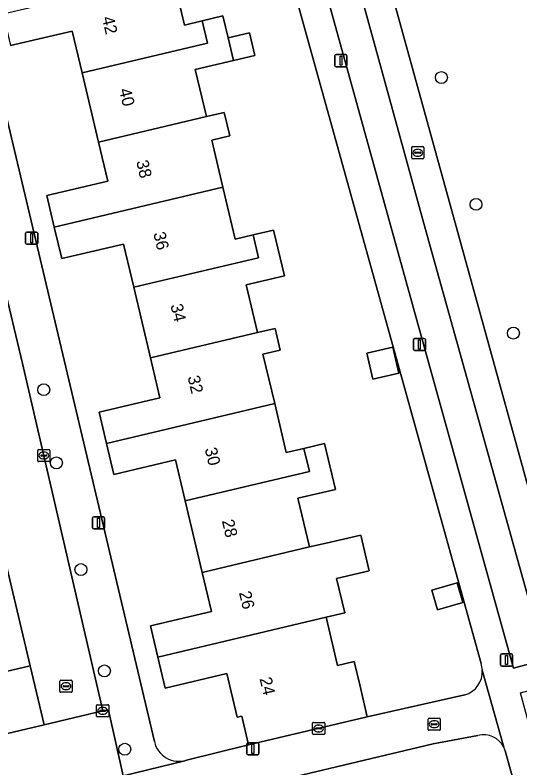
# Model space of a CAD drawing. Extents: x 158031 to 159244, y 380104 to 381214.
# Drawn here: x 159043 to 159084.4, y 380816.1 to 380877.9 of the extents above; entities that cross this region are included whole.
import ezdxf

# ---------------------------------------------------------------- set-up
doc = ezdxf.new("R2010")
doc.units = 0
for name, color, linetype in [('IMGEO_Berm_groen', 7, 'Continuous'), ('IMGEO_Boom', 7, 'Continuous'), ('IMGEO_Brandkraan', 7, 'Continuous'), ('IMGEO_Erf', 7, 'Continuous'), ('IMGEO_Fietspad_open', 7, 'Continuous'), ('IMGEO_Kolk', 7, 'Continuous'), ('IMGEO_Lichtmast', 7, 'Continuous'), ('IMGEO_Pand', 7, 'Continuous'), ('IMGEO_Pand_nummerreeks', 7, 'Continuous'), ('IMGEO_Parkeervlak_open', 7, 'Continuous'), ('IMGEO_Rijbaan_lokaal_open', 7, 'Continuous'), ('IMGEO_Rioolput', 7, 'Continuous'), ('IMGEO_Voetpad_open', 7, 'Continuous')]:
    doc.layers.add(name, color=color, linetype=linetype)

msp = doc.modelspace()

# ---------------------------------------------------------------- linework, layer by layer
at = {"layer": 'IMGEO_Berm_groen'}
msp.add_lwpolyline([(159087.792, 380906.164), (159083.145, 380913.496), (159080.847, 380912.034), (159077.306, 380917.605), (159065.075, 380911.54), (159071.946, 380886.759), (159082.413, 380848.775), (159089.875, 380821.729), (159095.651, 380801.196), (159096.566, 380797.952), (159097.767, 380794.803), (159098.627, 380792.958), (159111.654, 380798.775), (159118.043, 380801.552), (159116.556, 380806.884), (159116.121, 380808.441)], dxfattribs=at)
msp.add_lwpolyline([(159068.704, 380889.288), (159062.671, 380910.922), (159060.044, 380910.164), (159068.543, 380879.668), (159076.159, 380852.09), (159083.879, 380824.294), (159086.486, 380825.021), (159084.686, 380831.473), (159076.664, 380860.316)], close=True, dxfattribs=at)
at = {"layer": 'IMGEO_Boom'}
for centre in [(159077.957, 380872.789), (159080.795, 380862.378), (159083.864, 380851.805), (159045.34, 380847.162), (159046.375, 380841.156), (159048.386, 380832.394), (159050.313, 380824.074), (159051.989, 380817.646)]:
    msp.add_circle(centre, 0.489, dxfattribs=at)
at = {"layer": 'IMGEO_Brandkraan'}
for p, q in [((159076.864, 380819.274), (159076.864, 380820.126)), ((159076.939, 380820.2), (159077.791, 380820.2)), ((159077.865, 380820.126), (159077.865, 380819.274)), ((159077.123, 380819.694), (159077.123, 380819.706)), ((159077.561, 380819.657), (159077.163, 380819.657)), ((159077.166, 380819.743), (159077.564, 380819.743)), ((159077.375, 380819.42), (159077.35, 380819.42)), ((159077.352, 380819.98), (159077.377, 380819.98)), ((159077.607, 380819.706), (159077.607, 380819.694)), ((159077.791, 380819.2), (159076.939, 380819.2))]:
    msp.add_line(p, q, dxfattribs=at)
for points in [[(159076.864, 380819.274), (159076.864, 380820.126)], [(159076.939, 380820.2), (159077.791, 380820.2)], [(159077.865, 380820.126), (159077.865, 380819.274)], [(159077.791, 380819.2), (159076.939, 380819.2)]]:
    msp.add_lwpolyline(points, dxfattribs=at)
for centre, radius, start, end in [((159076.941, 380820.124), 0.0765, 91.55205, 178.44795), ((159076.941, 380820.124), 0.0765, 91.55205, 178.44795), ((159077.789, 380820.124), 0.0765, 1.55205, 88.44795), ((159077.789, 380820.124), 0.0765, 1.55205, 88.44795), ((159077.163, 380819.703), 0.0403, 85.87752, 175.75265), ((159077.16, 380819.693), 0.0366, 178.93798, 274.71019), ((159077.564, 380819.7), 0.043, 264.86636, 352.45326), ((159077.568, 380819.705), 0.0386, 1.73085, 96.63898), ((159076.941, 380819.276), 0.0765, 181.55205, 268.44795), ((159076.941, 380819.276), 0.0765, 181.55205, 268.44795), ((159077.789, 380819.276), 0.0765, 271.55205, 358.44795), ((159077.789, 380819.276), 0.0765, 271.55205, 358.44795)]:
    msp.add_arc(centre, radius, start, end, dxfattribs=at)
for centre, major_axis, ratio, start_param, end_param in [((159077.351, 380819.7), (-0.387, 0.002), 0.722429, 4.712389, 7.853982), ((159077.376, 380819.7), (-0.39, 0.002), 0.717154, 1.570796, 4.712389)]:
    msp.add_ellipse(centre, major_axis=major_axis, ratio=ratio, start_param=start_param, end_param=end_param, dxfattribs=at)
at = {"layer": 'IMGEO_Erf'}
for points in [[(159081.206, 380824.683), (159058.288, 380907.317)], [(159034.663, 380901.723), (159054.412, 380818.274)], [(159055.89, 380881.278), (159056.879, 380877.1), (159058.336, 380877.445), (159060.039, 380877.848), (159060.465, 380876.047), (159062.221, 380876.463), (159062.662, 380874.601), (159060.906, 380874.185), (159057.761, 380873.44), (159058.675, 380869.582), (159060.144, 380869.928), (159060.599, 380868.006), (159059.125, 380867.657), (159060.041, 380863.787), (159061.05, 380859.523), (159062.522, 380859.871), (159064.197, 380860.268), (159065.084, 380856.52), (159061.941, 380855.776), (159062.87, 380851.852), (159064.319, 380852.193), (159064.741, 380850.41), (159063.322, 380850.074), (159064.281, 380846.02), (159065.232, 380842), (159066.678, 380842.342), (159068.365, 380842.741), (159069.258, 380838.969), (159066.193, 380838.244), (159067.138, 380834.249), (159068.515, 380834.575), (159071.344, 380835.222), (159072.036, 380832.302), (159069.359, 380831.668), (159070.027, 380828.845), (159068.505, 380828.484), (159069.444, 380824.517), (159070.806, 380824.839), (159071.256, 380822.938), (159071.878, 380820.309), (159079.886, 380822.099)], [(159057.036, 380816.752), (159062.14, 380818.004), (159061.582, 380820.359), (159061.193, 380820.267), (159060.345, 380823.853), (159055.304, 380822.66), (159054.7, 380825.215), (159054.096, 380827.768), (159059.1, 380828.952), (159058.339, 380832.167), (159056.948, 380838.048), (159056.156, 380841.393), (159051.086, 380840.193), (159050.48, 380842.753), (159049.874, 380845.311), (159054.865, 380846.493), (159054.089, 380849.774), (159052.716, 380855.574), (159051.877, 380859.12), (159046.82, 380857.923), (159046.207, 380860.512), (159045.594, 380863.102), (159050.588, 380864.284), (159049.83, 380867.488), (159048.482, 380873.182), (159047.672, 380876.605), (159042.62, 380875.41)], [(159080.957, 380818.765), (159077.288, 380818.09), (159012.892, 380802.757)], [(159094.113, 380778.242), (159083.194, 380817.519)]]:
    msp.add_lwpolyline(points, dxfattribs=at)
for points in [[(159071.834, 380850.157), (159073.97, 380850.662), (159074.476, 380848.522), (159072.341, 380848.016)], [(159079.256, 380831.302), (159079.715, 380829.689), (159077.638, 380829.099), (159077.179, 380830.711)]]:
    msp.add_lwpolyline(points, close=True, dxfattribs=at)
for centre, radius, start, end in [((159079.318, 380824.03), 1.998, 2.91449, 19.06476), ((159079.301, 380824.027), 2.015, 286.87875, 2.98981), ((159081.426, 380816.976), 1.849, 26.93378, 104.70525), ((159056.42, 380818.713), 2.056, 192.34147, 287.42845), ((159081.453, 380816.988), 1.82, 16.95494, 26.98235)]:
    msp.add_arc(centre, radius, start, end, dxfattribs=at)
at = {"layer": 'IMGEO_Fietspad_open'}
for points in [[(159068.704, 380889.288), (159076.664, 380860.316), (159084.686, 380831.473), (159086.486, 380825.021), (159087.051, 380822.998), (159090.498, 380810.649)], [(159095.651, 380801.196), (159089.875, 380821.729), (159082.413, 380848.775), (159071.946, 380886.759)]]:
    msp.add_lwpolyline(points, dxfattribs=at)
at = {"layer": 'IMGEO_Kolk'}
for p, q in [((159044.843, 380841.331), (159044.843, 380842.183)), ((159044.918, 380842.257), (159045.77, 380842.257)), ((159045.102, 380841.751), (159045.102, 380841.763)), ((159045.54, 380841.714), (159045.142, 380841.714)), ((159045.145, 380841.8), (159045.543, 380841.8)), ((159045.331, 380842.037), (159045.356, 380842.037)), ((159045.586, 380841.763), (159045.586, 380841.751)), ((159045.844, 380842.183), (159045.844, 380841.331)), ((159045.77, 380841.257), (159044.918, 380841.257)), ((159045.354, 380841.477), (159045.329, 380841.477)), ((159049.749, 380821.3), (159050.601, 380821.3)), ((159049.674, 380820.374), (159049.674, 380821.226)), ((159049.933, 380820.794), (159049.933, 380820.806)), ((159050.371, 380820.757), (159049.973, 380820.757)), ((159049.976, 380820.843), (159050.374, 380820.843)), ((159050.162, 380821.08), (159050.187, 380821.08)), ((159050.417, 380820.806), (159050.417, 380820.794)), ((159050.675, 380821.226), (159050.675, 380820.374)), ((159050.601, 380820.3), (159049.749, 380820.3)), ((159050.185, 380820.52), (159050.16, 380820.52)), ((159067.381, 380818.927), (159067.381, 380819.779)), ((159067.456, 380819.853), (159068.308, 380819.853)), ((159067.869, 380819.633), (159067.894, 380819.633)), ((159068.382, 380819.779), (159068.382, 380818.927)), ((159068.308, 380818.853), (159067.456, 380818.853)), ((159067.64, 380819.347), (159067.64, 380819.359)), ((159068.078, 380819.31), (159067.68, 380819.31)), ((159067.683, 380819.396), (159068.081, 380819.396)), ((159067.892, 380819.073), (159067.867, 380819.073)), ((159068.124, 380819.359), (159068.124, 380819.347))]:
    msp.add_line(p, q, dxfattribs=at)
for points in [[(159044.843, 380841.331), (159044.843, 380842.183)], [(159044.918, 380842.257), (159045.77, 380842.257)], [(159045.844, 380842.183), (159045.844, 380841.331)], [(159045.77, 380841.257), (159044.918, 380841.257)], [(159049.749, 380821.3), (159050.601, 380821.3)], [(159049.674, 380820.374), (159049.674, 380821.226)], [(159050.675, 380821.226), (159050.675, 380820.374)], [(159050.601, 380820.3), (159049.749, 380820.3)], [(159067.381, 380818.927), (159067.381, 380819.779)], [(159067.456, 380819.853), (159068.308, 380819.853)], [(159068.382, 380819.779), (159068.382, 380818.927)], [(159068.308, 380818.853), (159067.456, 380818.853)]]:
    msp.add_lwpolyline(points, dxfattribs=at)
for centre, radius, start, end in [((159044.92, 380842.181), 0.0765, 91.55205, 178.44795), ((159044.92, 380842.181), 0.0765, 91.55205, 178.44795), ((159045.142, 380841.76), 0.0403, 85.87752, 175.75265), ((159045.139, 380841.75), 0.0366, 178.93798, 274.71019), ((159045.543, 380841.757), 0.043, 264.86636, 352.45326), ((159045.547, 380841.762), 0.0386, 1.73085, 96.63898), ((159045.768, 380842.181), 0.0765, 1.55205, 88.44795), ((159045.768, 380842.181), 0.0765, 1.55205, 88.44795), ((159044.92, 380841.333), 0.0765, 181.55205, 268.44795), ((159044.92, 380841.333), 0.0765, 181.55205, 268.44795), ((159045.768, 380841.333), 0.0765, 271.55205, 358.44795), ((159045.768, 380841.333), 0.0765, 271.55205, 358.44795), ((159049.751, 380821.224), 0.0765, 91.55205, 178.44795), ((159049.751, 380821.224), 0.0765, 91.55205, 178.44795), ((159050.599, 380821.224), 0.0765, 1.55205, 88.44795), ((159050.599, 380821.224), 0.0765, 1.55205, 88.44795), ((159049.973, 380820.803), 0.0403, 85.87752, 175.75265), ((159049.97, 380820.793), 0.0366, 178.93798, 274.71019), ((159050.374, 380820.8), 0.043, 264.86636, 352.45326), ((159050.378, 380820.805), 0.0386, 1.73085, 96.63898), ((159049.751, 380820.376), 0.0765, 181.55205, 268.44795), ((159049.751, 380820.376), 0.0765, 181.55205, 268.44795), ((159050.599, 380820.376), 0.0765, 271.55205, 358.44795), ((159050.599, 380820.376), 0.0765, 271.55205, 358.44795), ((159067.458, 380819.777), 0.0765, 91.55205, 178.44795), ((159067.458, 380819.777), 0.0765, 91.55205, 178.44795), ((159068.306, 380819.777), 0.0765, 1.55205, 88.44795), ((159068.306, 380819.777), 0.0765, 1.55205, 88.44795), ((159067.458, 380818.929), 0.0765, 181.55205, 268.44795), ((159067.458, 380818.929), 0.0765, 181.55205, 268.44795), ((159067.68, 380819.356), 0.0403, 85.87752, 175.75265), ((159067.677, 380819.346), 0.0366, 178.93798, 274.71019), ((159068.081, 380819.353), 0.043, 264.86636, 352.45326), ((159068.085, 380819.358), 0.0386, 1.73085, 96.63898), ((159068.306, 380818.929), 0.0765, 271.55205, 358.44795), ((159068.306, 380818.929), 0.0765, 271.55205, 358.44795)]:
    msp.add_arc(centre, radius, start, end, dxfattribs=at)
for centre, major_axis, ratio, start_param, end_param in [((159045.33, 380841.757), (-0.387, 0.002), 0.722429, 4.712389, 7.853982), ((159045.355, 380841.757), (-0.39, 0.002), 0.717154, 1.570796, 4.712389), ((159050.161, 380820.8), (-0.387, 0.002), 0.722429, 4.712389, 7.853982), ((159050.186, 380820.8), (-0.39, 0.002), 0.717154, 1.570796, 4.712389), ((159067.868, 380819.353), (-0.387, 0.002), 0.722429, 4.712389, 7.853982), ((159067.893, 380819.353), (-0.39, 0.002), 0.717154, 1.570796, 4.712389)]:
    msp.add_ellipse(centre, major_axis=major_axis, ratio=ratio, start_param=start_param, end_param=end_param, dxfattribs=at)
at = {"layer": 'IMGEO_Lichtmast'}
for p, q in [((159069.22, 380873.772), (159069.22, 380874.572)), ((159069.22, 380874.572), (159069.22, 380873.772)), ((159069.32, 380874.672), (159070.11, 380874.672)), ((159070.11, 380874.672), (159069.32, 380874.672)), ((159070.21, 380874.572), (159070.21, 380873.772)), ((159070.21, 380873.772), (159070.21, 380874.572)), ((159070.11, 380873.672), (159069.32, 380873.672)), ((159069.32, 380873.672), (159070.11, 380873.672)), ((159043.851, 380859.2), (159043.851, 380860)), ((159043.851, 380860), (159043.851, 380859.2)), ((159043.951, 380860.1), (159044.741, 380860.1)), ((159044.741, 380860.1), (159043.951, 380860.1)), ((159044.841, 380860), (159044.841, 380859.2)), ((159044.841, 380859.2), (159044.841, 380860)), ((159044.741, 380859.1), (159043.951, 380859.1)), ((159043.951, 380859.1), (159044.741, 380859.1)), ((159075.655, 380850.47), (159075.655, 380851.27)), ((159075.655, 380851.27), (159075.655, 380850.47)), ((159075.755, 380851.37), (159076.545, 380851.37)), ((159076.545, 380851.37), (159075.755, 380851.37)), ((159076.645, 380851.27), (159076.645, 380850.47)), ((159076.645, 380850.47), (159076.645, 380851.27)), ((159076.545, 380850.37), (159075.755, 380850.37)), ((159075.755, 380850.37), (159076.545, 380850.37)), ((159049.44, 380836.729), (159050.23, 380836.729)), ((159050.23, 380836.729), (159049.44, 380836.729)), ((159049.34, 380835.829), (159049.34, 380836.629)), ((159049.34, 380836.629), (159049.34, 380835.829)), ((159050.33, 380836.629), (159050.33, 380835.829)), ((159050.33, 380835.829), (159050.33, 380836.629)), ((159050.23, 380835.729), (159049.44, 380835.729)), ((159049.44, 380835.729), (159050.23, 380835.729)), ((159082.806, 380824.575), (159082.806, 380825.375)), ((159082.806, 380825.375), (159082.806, 380824.575)), ((159082.906, 380825.475), (159083.696, 380825.475)), ((159083.696, 380825.475), (159082.906, 380825.475)), ((159083.796, 380825.375), (159083.796, 380824.575)), ((159083.796, 380824.575), (159083.796, 380825.375)), ((159083.696, 380824.475), (159082.906, 380824.475)), ((159082.906, 380824.475), (159083.696, 380824.475)), ((159062.098, 380818.184), (159062.888, 380818.184)), ((159062.888, 380818.184), (159062.098, 380818.184)), ((159061.998, 380817.284), (159061.998, 380818.084)), ((159061.998, 380818.084), (159061.998, 380817.284)), ((159062.988, 380818.084), (159062.988, 380817.284)), ((159062.988, 380817.284), (159062.988, 380818.084)), ((159062.888, 380817.184), (159062.098, 380817.184)), ((159062.098, 380817.184), (159062.888, 380817.184))]:
    msp.add_line(p, q, dxfattribs=at)
for points in [[(159069.64, 380874.547), (159069.79, 380874.547), (159069.79, 380873.797), (159069.64, 380873.797), (159069.64, 380874.547)], [(159044.271, 380859.975), (159044.421, 380859.975), (159044.421, 380859.225), (159044.271, 380859.225), (159044.271, 380859.975)], [(159076.075, 380851.245), (159076.225, 380851.245), (159076.225, 380850.495), (159076.075, 380850.495), (159076.075, 380851.245)], [(159049.76, 380836.604), (159049.91, 380836.604), (159049.91, 380835.854), (159049.76, 380835.854), (159049.76, 380836.604)], [(159083.226, 380825.35), (159083.376, 380825.35), (159083.376, 380824.6), (159083.226, 380824.6), (159083.226, 380825.35)], [(159062.418, 380818.059), (159062.568, 380818.059), (159062.568, 380817.309), (159062.418, 380817.309), (159062.418, 380818.059)]]:
    msp.add_lwpolyline(points, dxfattribs=at)
for centre, start, end in [((159069.32, 380874.572), 90, 180), ((159069.32, 380874.572), 90, 180), ((159070.11, 380874.572), 0, 90), ((159070.11, 380874.572), 360, 90), ((159069.32, 380873.772), 180, 270), ((159069.32, 380873.772), 180, 270), ((159070.11, 380873.772), 270, 0), ((159070.11, 380873.772), 270, 0), ((159043.951, 380860), 90, 180), ((159043.951, 380860), 90, 180), ((159044.741, 380860), 0, 90), ((159044.741, 380860), 360, 90), ((159043.951, 380859.2), 180, 270), ((159043.951, 380859.2), 180, 270), ((159044.741, 380859.2), 270, 0), ((159044.741, 380859.2), 270, 0), ((159075.755, 380851.27), 90, 180), ((159075.755, 380851.27), 90, 180), ((159076.545, 380851.27), 0, 90), ((159076.545, 380851.27), 360, 90), ((159075.755, 380850.47), 180, 270), ((159075.755, 380850.47), 180, 270), ((159076.545, 380850.47), 270, 0), ((159076.545, 380850.47), 270, 0), ((159049.44, 380836.629), 90, 180), ((159049.44, 380836.629), 90, 180), ((159050.23, 380836.629), 0, 90), ((159050.23, 380836.629), 360, 90), ((159049.44, 380835.829), 180, 270), ((159049.44, 380835.829), 180, 270), ((159050.23, 380835.829), 270, 0), ((159050.23, 380835.829), 270, 0), ((159082.906, 380825.375), 90, 180), ((159082.906, 380825.375), 90, 180), ((159083.696, 380825.375), 0, 90), ((159083.696, 380825.375), 360, 90), ((159082.906, 380824.575), 180, 270), ((159082.906, 380824.575), 180, 270), ((159083.696, 380824.575), 270, 0), ((159083.696, 380824.575), 270, 0), ((159062.098, 380818.084), 90, 180), ((159062.098, 380818.084), 90, 180), ((159062.888, 380818.084), 0, 90), ((159062.888, 380818.084), 360, 90), ((159062.098, 380817.284), 180, 270), ((159062.098, 380817.284), 180, 270), ((159062.888, 380817.284), 270, 0), ((159062.888, 380817.284), 270, 0)]:
    msp.add_arc(centre, 0.1, start, end, dxfattribs=at)
at = {"layer": 'IMGEO_Pand'}
for points in [[(159058.336, 380877.445), (159056.879, 380877.1), (159055.89, 380881.278), (159042.01, 380877.988), (159042.62, 380875.41), (159047.672, 380876.605), (159048.482, 380873.182), (159058.769, 380875.615)], [(159057.761, 380873.44), (159060.906, 380874.185), (159060.465, 380876.047), (159060.039, 380877.848), (159058.336, 380877.445), (159058.769, 380875.615), (159048.482, 380873.182), (159049.83, 380867.488), (159058.675, 380869.582)], [(159060.465, 380876.047), (159060.906, 380874.185), (159062.662, 380874.601), (159062.221, 380876.463)], [(159058.675, 380869.582), (159049.83, 380867.488), (159050.588, 380864.284), (159045.594, 380863.102), (159046.207, 380860.512), (159060.041, 380863.787), (159059.125, 380867.657), (159060.599, 380868.006), (159060.144, 380869.928)], [(159052.716, 380855.574), (159062.965, 380857.999), (159062.522, 380859.871), (159061.05, 380859.523), (159060.041, 380863.787), (159046.207, 380860.512), (159046.82, 380857.923), (159051.877, 380859.12)], [(159052.716, 380855.574), (159054.089, 380849.774), (159062.87, 380851.852), (159061.941, 380855.776), (159065.084, 380856.52), (159064.197, 380860.268), (159062.522, 380859.871), (159062.965, 380857.999)], [(159054.089, 380849.774), (159054.865, 380846.493), (159049.874, 380845.311), (159050.48, 380842.753), (159064.281, 380846.02), (159063.322, 380850.074), (159064.741, 380850.41), (159064.319, 380852.193), (159062.87, 380851.852)], [(159071.834, 380850.157), (159072.341, 380848.016), (159074.476, 380848.522), (159073.97, 380850.662)], [(159064.281, 380846.02), (159050.48, 380842.753), (159051.086, 380840.193), (159056.156, 380841.393), (159056.948, 380838.048), (159067.124, 380840.456), (159066.678, 380842.342), (159065.232, 380842)], [(159056.948, 380838.048), (159058.339, 380832.167), (159067.138, 380834.249), (159066.193, 380838.244), (159069.258, 380838.969), (159068.365, 380842.741), (159066.678, 380842.342), (159067.124, 380840.456)], [(159054.7, 380825.215), (159068.505, 380828.484), (159070.027, 380828.845), (159069.359, 380831.668), (159072.036, 380832.302), (159071.344, 380835.222), (159068.515, 380834.575), (159067.138, 380834.249), (159058.339, 380832.167), (159059.1, 380828.952), (159054.096, 380827.768)], [(159079.256, 380831.302), (159077.179, 380830.711), (159077.638, 380829.099), (159079.715, 380829.689)], [(159054.7, 380825.215), (159055.304, 380822.66), (159060.345, 380823.853), (159061.193, 380820.267), (159061.582, 380820.359), (159062.14, 380818.004), (159071.878, 380820.309), (159071.256, 380822.938), (159070.806, 380824.839), (159069.444, 380824.517), (159068.505, 380828.484)]]:
    msp.add_lwpolyline(points, close=True, dxfattribs=at)
at = {"layer": 'IMGEO_Parkeervlak_open'}
msp.add_lwpolyline([(159051.862, 380815.466), (159050.659, 380820.846), (159050.176, 380820.792), (159045.366, 380819.656), (159017.906, 380813.172), (159012.95, 380811.984), (159014.269, 380806.426)], close=True, dxfattribs=at)
at = {"layer": 'IMGEO_Rijbaan_lokaal_open'}
for points in [[(159043.598, 380849.322), (159037.126, 380876.463), (159035.826, 380881.856), (159030.969, 380880.704), (159032.128, 380875.818), (159033.819, 380868.623), (159037.273, 380853.93), (159037.653, 380852.313), (159039.001, 380846.606), (159042.449, 380832.005), (159044.226, 380824.483), (159045.366, 380819.656), (159050.176, 380820.792)], [(159045.366, 380819.656), (159044.226, 380824.483), (159035.495, 380822.448), (159014.56, 380817.568), (159000, 380814.112), (158985.175, 380810.592), (158986.357, 380805.607), (159000, 380808.879), (159012.95, 380811.984), (159017.906, 380813.172)]]:
    msp.add_lwpolyline(points, close=True, dxfattribs=at)
at = {"layer": 'IMGEO_Rioolput'}
for p, q in [((159075.519, 380866.189), (159075.519, 380867.041)), ((159075.594, 380867.115), (159076.446, 380867.115)), ((159076.52, 380867.041), (159076.52, 380866.189)), ((159075.778, 380866.609), (159075.778, 380866.621)), ((159076.216, 380866.572), (159075.818, 380866.572)), ((159075.821, 380866.658), (159076.219, 380866.658)), ((159076.007, 380866.895), (159076.032, 380866.895)), ((159076.262, 380866.621), (159076.262, 380866.609)), ((159076.446, 380866.115), (159075.594, 380866.115)), ((159076.03, 380866.335), (159076.005, 380866.335)), ((159046.668, 380822.395), (159046.668, 380823.247)), ((159046.743, 380823.321), (159047.595, 380823.321)), ((159047.669, 380823.247), (159047.669, 380822.395)), ((159046.927, 380822.815), (159046.927, 380822.827)), ((159047.365, 380822.778), (159046.967, 380822.778)), ((159046.97, 380822.864), (159047.368, 380822.864)), ((159047.179, 380822.541), (159047.154, 380822.541)), ((159047.156, 380823.101), (159047.181, 380823.101)), ((159047.411, 380822.827), (159047.411, 380822.815)), ((159047.595, 380822.321), (159046.743, 380822.321))]:
    msp.add_line(p, q, dxfattribs=at)
for points in [[(159075.519, 380866.189), (159075.519, 380867.041)], [(159075.594, 380867.115), (159076.446, 380867.115)], [(159076.52, 380867.041), (159076.52, 380866.189)], [(159076.446, 380866.115), (159075.594, 380866.115)], [(159046.668, 380822.395), (159046.668, 380823.247)], [(159046.743, 380823.321), (159047.595, 380823.321)], [(159047.669, 380823.247), (159047.669, 380822.395)], [(159047.595, 380822.321), (159046.743, 380822.321)]]:
    msp.add_lwpolyline(points, dxfattribs=at)
for centre, radius, start, end in [((159075.596, 380867.039), 0.0765, 91.55205, 178.44795), ((159075.596, 380867.039), 0.0765, 91.55205, 178.44795), ((159076.444, 380867.039), 0.0765, 1.55205, 88.44795), ((159076.444, 380867.039), 0.0765, 1.55205, 88.44795), ((159075.818, 380866.618), 0.0403, 85.87752, 175.75265), ((159075.815, 380866.608), 0.0366, 178.93798, 274.71019), ((159076.219, 380866.615), 0.043, 264.86636, 352.45326), ((159076.223, 380866.62), 0.0386, 1.73085, 96.63898), ((159075.596, 380866.191), 0.0765, 181.55205, 268.44795), ((159075.596, 380866.191), 0.0765, 181.55205, 268.44795), ((159076.444, 380866.191), 0.0765, 271.55205, 358.44795), ((159076.444, 380866.191), 0.0765, 271.55205, 358.44795), ((159046.745, 380823.245), 0.0765, 91.55205, 178.44795), ((159046.745, 380823.245), 0.0765, 91.55205, 178.44795), ((159047.593, 380823.245), 0.0765, 1.55205, 88.44795), ((159047.593, 380823.245), 0.0765, 1.55205, 88.44795), ((159046.967, 380822.824), 0.0403, 85.87752, 175.75265), ((159046.964, 380822.814), 0.0366, 178.93798, 274.71019), ((159047.368, 380822.821), 0.043, 264.86636, 352.45326), ((159047.372, 380822.826), 0.0386, 1.73085, 96.63898), ((159046.745, 380822.397), 0.0765, 181.55205, 268.44795), ((159046.745, 380822.397), 0.0765, 181.55205, 268.44795), ((159047.593, 380822.397), 0.0765, 271.55205, 358.44795), ((159047.593, 380822.397), 0.0765, 271.55205, 358.44795)]:
    msp.add_arc(centre, radius, start, end, dxfattribs=at)
for centre, major_axis, ratio, start_param, end_param in [((159076.006, 380866.615), (-0.387, 0.002), 0.722429, 4.712389, 7.853982), ((159076.031, 380866.615), (-0.39, 0.002), 0.717154, 1.570796, 4.712389), ((159047.155, 380822.821), (-0.387, 0.002), 0.722429, 4.712389, 7.853982), ((159047.18, 380822.821), (-0.39, 0.002), 0.717154, 1.570796, 4.712389)]:
    msp.add_ellipse(centre, major_axis=major_axis, ratio=ratio, start_param=start_param, end_param=end_param, dxfattribs=at)
at = {"layer": 'IMGEO_Voetpad_open'}
for points in [[(159094.352, 380786.71), (159097.8, 380788.128), (159097.574, 380789.185), (159097.254, 380790.218), (159096.843, 380791.218), (159096.425, 380792.035), (159093.257, 380790.603), (159092.971, 380791.867), (159090.618, 380800.286), (159085.083, 380819.956), (159084.441, 380822.269), (159087.051, 380822.998), (159086.486, 380825.021), (159083.879, 380824.294), (159076.159, 380852.09), (159068.543, 380879.668), (159060.044, 380910.164), (159057.725, 380909.391), (159055.875, 380908.775)], [(159058.288, 380907.317), (159081.206, 380824.683)], [(159034.663, 380901.723), (159031.673, 380901.018), (159032.833, 380896.285), (159030.517, 380895.684), (159030.991, 380893.729), (159031.063, 380893.438), (159031.067, 380893.42), (159033.411, 380893.988), (159033.486, 380893.677), (159034.582, 380889.337), (159036.24, 380882.261), (159035.76, 380882.149), (159035.826, 380881.856), (159037.126, 380876.463), (159043.598, 380849.322), (159050.176, 380820.792), (159050.659, 380820.846), (159051.862, 380815.466), (159056.908, 380816.703), (159057.036, 380816.752)], [(159054.412, 380818.274), (159034.663, 380901.723)], [(159035.495, 380822.448), (159044.226, 380824.483), (159042.449, 380832.005)], [(159083.075, 380817.814), (159081.313, 380824.132)], [(159081.313, 380824.132), (159083.075, 380817.814)], [(159079.886, 380822.099), (159071.878, 380820.309), (159062.14, 380818.004), (159057.036, 380816.752), (159056.908, 380816.703), (159051.862, 380815.466), (159014.269, 380806.426), (159012.95, 380811.984), (159000, 380808.879), (158986.357, 380805.607), (158986.975, 380803.324), (158990.181, 380804.179), (158998.937, 380806.263), (158998.986, 380806.058), (158999.998, 380806.299), (159000.518, 380806.426), (159006.991, 380807.985), (159009.891, 380808.675), (159011.342, 380802.57), (159011.384, 380802.398), (159012.892, 380802.757), (159077.288, 380818.09), (159080.957, 380818.765)], [(159083.194, 380817.519), (159094.113, 380778.242)]]:
    msp.add_lwpolyline(points, dxfattribs=at)
for centre, radius, start, end in [((159079.318, 380824.03), 1.998, 2.91449, 19.06476), ((159079.301, 380824.027), 2.015, 286.87875, 2.98981), ((159081.426, 380816.976), 1.849, 26.93378, 104.70525), ((159056.42, 380818.713), 2.056, 192.34147, 287.42845), ((159081.453, 380816.988), 1.82, 16.95494, 26.98235)]:
    msp.add_arc(centre, radius, start, end, dxfattribs=at)

# ---------------------------------------------------------------- texts
at = {"layer": 'IMGEO_Pand_nummerreeks'}
for s, rotation, p in [('42', 283.39934, (159050.102, 380877.698)), ('40', 283.40127, (159051.508, 380871.794)), ('38', 283.39934, (159052.914, 380865.894)), ('36', 283.39934, (159054.319, 380859.998)), ('34', 283.39934, (159055.724, 380854.099)), ('32', 283.39934, (159057.128, 380848.203)), ('30', 283.39934, (159058.536, 380842.298)), ('28', 283.39934, (159059.941, 380836.399)), ('26', 283.39934, (159061.345, 380830.503)), ('24', 283.30462, (159063.031, 380823.444))]:
    msp.add_text(s, height=1, rotation=rotation, dxfattribs=at).set_placement(p)

doc.saveas('drawing.dxf')
